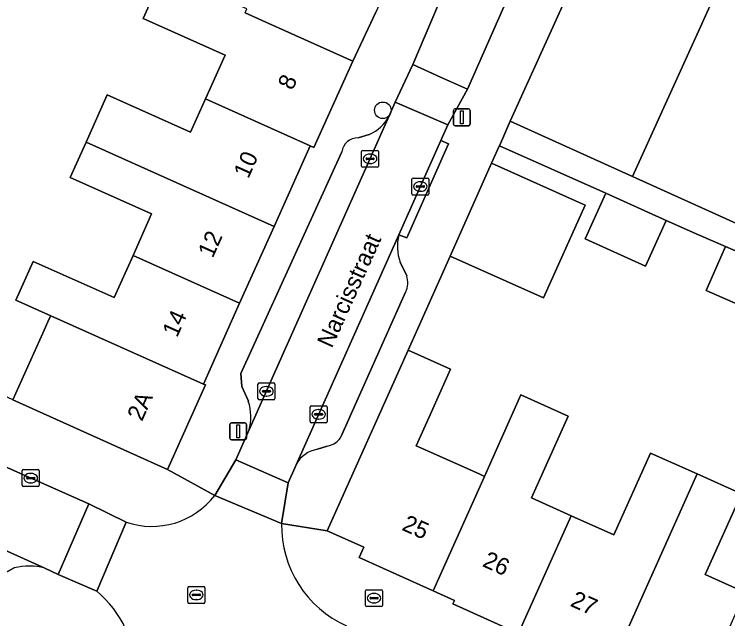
# Model space of a CAD drawing. Extents: x 161838 to 162344, y 381620 to 382160.
# Drawn here: x 162158.01 to 162200.09, y 381756.3 to 381791.97 of the extents above; entities that cross this region are included whole.
import ezdxf

# ---------------------------------------------------------------- set-up
doc = ezdxf.new("R2010")
doc.units = 0
for name, color, linetype in [('IMGEO_Boom', 7, 'Continuous'), ('IMGEO_Brandkraan', 7, 'Continuous'), ('IMGEO_Erf', 7, 'Continuous'), ('IMGEO_Kolk', 7, 'Continuous'), ('IMGEO_Lichtmast', 7, 'Continuous'), ('IMGEO_Muur', 7, 'Continuous'), ('IMGEO_Openbare_ruimte_label', 7, 'Continuous'), ('IMGEO_Pand', 7, 'Continuous'), ('IMGEO_Pand_nummerreeks', 7, 'Continuous'), ('IMGEO_Parkeervlak_open', 7, 'Continuous'), ('IMGEO_Rijbaan_lokaal_open', 7, 'Continuous'), ('IMGEO_Rioolput', 7, 'Continuous'), ('IMGEO_Voetpad_open', 7, 'Continuous')]:
    doc.layers.add(name, color=color, linetype=linetype)

msp = doc.modelspace()

# ---------------------------------------------------------------- linework, layer by layer
at = {"layer": 'IMGEO_Boom'}
msp.add_circle((162179.746, 381786.3), 0.489, dxfattribs=at)
at = {"layer": 'IMGEO_Brandkraan'}
for p, q in [((162178.803, 381758.017), (162179.655, 381758.017)), ((162178.728, 381757.091), (162178.728, 381757.943)), ((162179.03, 381757.56), (162179.428, 381757.56)), ((162179.216, 381757.797), (162179.241, 381757.797)), ((162179.729, 381757.943), (162179.729, 381757.091)), ((162178.987, 381757.511), (162178.987, 381757.523)), ((162179.425, 381757.474), (162179.027, 381757.474)), ((162179.239, 381757.237), (162179.214, 381757.237)), ((162179.471, 381757.523), (162179.471, 381757.511)), ((162179.655, 381757.017), (162178.803, 381757.017))]:
    msp.add_line(p, q, dxfattribs=at)
for points in [[(162178.803, 381758.017), (162179.655, 381758.017)], [(162178.728, 381757.091), (162178.728, 381757.943)], [(162179.729, 381757.943), (162179.729, 381757.091)], [(162179.655, 381757.017), (162178.803, 381757.017)]]:
    msp.add_lwpolyline(points, dxfattribs=at)
for centre, radius, start, end in [((162178.805, 381757.941), 0.0765, 91.552, 178.448), ((162178.805, 381757.941), 0.0765, 91.552, 178.448), ((162179.653, 381757.941), 0.0765, 1.552, 88.448), ((162179.653, 381757.941), 0.0765, 1.552, 88.448), ((162179.027, 381757.52), 0.0403, 85.8775, 175.7526), ((162179.432, 381757.522), 0.0386, 1.7309, 96.639), ((162179.024, 381757.51), 0.0366, 178.938, 274.7102), ((162179.428, 381757.517), 0.043, 264.8664, 352.4533), ((162178.805, 381757.093), 0.0765, 181.552, 268.448), ((162178.805, 381757.093), 0.0765, 181.552, 268.448), ((162179.653, 381757.093), 0.0765, 271.552, 358.448), ((162179.653, 381757.093), 0.0765, 271.552, 358.448)]:
    msp.add_arc(centre, radius, start, end, dxfattribs=at)
for centre, major_axis, ratio, start_param, end_param in [((162179.215, 381757.517), (-0.387, 0.002), 0.722429, 4.712389, 7.853982), ((162179.24, 381757.517), (-0.39, 0.002), 0.717154, 1.570796, 4.712389)]:
    msp.add_ellipse(centre, major_axis=major_axis, ratio=ratio, start_param=start_param, end_param=end_param, dxfattribs=at)
at = {"layer": 'IMGEO_Erf'}
msp.add_lwpolyline([(162200.035, 381794.656), (162192.769, 381797.807), (162187.266, 381785.66), (162194.479, 381782.392)], close=True, dxfattribs=at)
for points in [[(162157.924, 381769.21), (162159.692, 381773.153), (162160.073, 381774.001), (162160.153, 381774.18), (162158.1, 381775.099), (162159.127, 381777.386), (162163.894, 381775.248), (162165.013, 381777.742), (162166.109, 381780.186), (162161.31, 381782.339), (162162.243, 381784.418), (162163.493, 381787.205), (162168.409, 381785), (162169.293, 381786.97), (162170.45, 381789.548), (162165.607, 381791.72), (162166.688, 381794.129)], [(162202.414, 381774.093), (162198.815, 381775.661), (162199.951, 381778.267), (162198.363, 381778.959), (162196.452, 381779.796), (162195.233, 381777.106), (162191.685, 381778.714), (162192.904, 381781.404), (162186.619, 381784.212), (162186.61, 381784.191), (162186.157, 381783.177), (162191.681, 381780.709), (162189.233, 381775.231), (162183.709, 381777.699), (162181.231, 381772.154), (162183.74, 381771.028), (162182.769, 381768.865), (162182.532, 381768.337), (162181.713, 381766.512), (162184.676, 381765.182), (162185.475, 381764.823), (162185.743, 381764.703), (162187.891, 381769.512), (162190.678, 381768.261), (162188.511, 381763.433), (162190.855, 381762.38), (162193.363, 381761.254), (162195.529, 381766.079), (162198.281, 381764.843), (162200.895, 381763.669), (162198.757, 381758.908), (162201.112, 381757.851)]]:
    msp.add_lwpolyline(points, dxfattribs=at)
at = {"layer": 'IMGEO_Kolk'}
for p, q in [((162178.494, 381783.011), (162178.494, 381783.863)), ((162178.569, 381783.937), (162179.421, 381783.937)), ((162178.982, 381783.717), (162179.007, 381783.717)), ((162179.495, 381783.863), (162179.495, 381783.011)), ((162178.753, 381783.431), (162178.753, 381783.443)), ((162179.191, 381783.394), (162178.793, 381783.394)), ((162178.796, 381783.48), (162179.194, 381783.48)), ((162179.237, 381783.443), (162179.237, 381783.431)), ((162179.421, 381782.937), (162178.569, 381782.937)), ((162179.005, 381783.157), (162178.98, 381783.157)), ((162181.456, 381781.375), (162181.456, 381782.227)), ((162181.531, 381782.301), (162182.383, 381782.301)), ((162181.944, 381782.081), (162181.969, 381782.081)), ((162182.457, 381782.227), (162182.457, 381781.375)), ((162181.715, 381781.795), (162181.715, 381781.807)), ((162182.153, 381781.758), (162181.755, 381781.758)), ((162181.758, 381781.844), (162182.156, 381781.844)), ((162182.199, 381781.807), (162182.199, 381781.795)), ((162182.383, 381781.301), (162181.531, 381781.301)), ((162181.967, 381781.521), (162181.942, 381781.521)), ((162172.455, 381770.222), (162173.307, 381770.222)), ((162172.38, 381769.296), (162172.38, 381770.148)), ((162172.682, 381769.765), (162173.08, 381769.765)), ((162172.868, 381770.002), (162172.893, 381770.002)), ((162173.381, 381770.148), (162173.381, 381769.296)), ((162172.639, 381769.716), (162172.639, 381769.728)), ((162173.077, 381769.679), (162172.679, 381769.679)), ((162172.891, 381769.442), (162172.866, 381769.442)), ((162173.123, 381769.728), (162173.123, 381769.716)), ((162173.307, 381769.222), (162172.455, 381769.222)), ((162175.458, 381767.939), (162175.458, 381768.791)), ((162175.533, 381768.865), (162176.385, 381768.865)), ((162175.946, 381768.645), (162175.971, 381768.645)), ((162176.459, 381768.791), (162176.459, 381767.939)), ((162175.717, 381768.359), (162175.717, 381768.371)), ((162176.155, 381768.322), (162175.757, 381768.322)), ((162175.76, 381768.408), (162176.158, 381768.408)), ((162175.969, 381768.085), (162175.944, 381768.085)), ((162176.201, 381768.371), (162176.201, 381768.359)), ((162176.385, 381767.865), (162175.533, 381767.865)), ((162158.478, 381764.174), (162158.478, 381765.026)), ((162158.553, 381765.1), (162159.405, 381765.1)), ((162158.966, 381764.88), (162158.991, 381764.88)), ((162159.479, 381765.026), (162159.479, 381764.174)), ((162158.737, 381764.594), (162158.737, 381764.606)), ((162159.175, 381764.557), (162158.777, 381764.557)), ((162158.78, 381764.643), (162159.178, 381764.643)), ((162158.989, 381764.32), (162158.964, 381764.32)), ((162159.221, 381764.606), (162159.221, 381764.594)), ((162159.405, 381764.1), (162158.553, 381764.1))]:
    msp.add_line(p, q, dxfattribs=at)
for points in [[(162178.494, 381783.011), (162178.494, 381783.863)], [(162178.569, 381783.937), (162179.421, 381783.937)], [(162179.495, 381783.863), (162179.495, 381783.011)], [(162179.421, 381782.937), (162178.569, 381782.937)], [(162181.456, 381781.375), (162181.456, 381782.227)], [(162181.531, 381782.301), (162182.383, 381782.301)], [(162182.457, 381782.227), (162182.457, 381781.375)], [(162182.383, 381781.301), (162181.531, 381781.301)], [(162172.455, 381770.222), (162173.307, 381770.222)], [(162172.38, 381769.296), (162172.38, 381770.148)], [(162173.381, 381770.148), (162173.381, 381769.296)], [(162173.307, 381769.222), (162172.455, 381769.222)], [(162175.458, 381767.939), (162175.458, 381768.791)], [(162175.533, 381768.865), (162176.385, 381768.865)], [(162176.459, 381768.791), (162176.459, 381767.939)], [(162176.385, 381767.865), (162175.533, 381767.865)], [(162158.478, 381764.174), (162158.478, 381765.026)], [(162158.553, 381765.1), (162159.405, 381765.1)], [(162159.479, 381765.026), (162159.479, 381764.174)], [(162159.405, 381764.1), (162158.553, 381764.1)]]:
    msp.add_lwpolyline(points, dxfattribs=at)
for centre, radius, start, end in [((162178.571, 381783.861), 0.0765, 91.552, 178.448), ((162178.571, 381783.861), 0.0765, 91.552, 178.448), ((162179.419, 381783.861), 0.0765, 1.552, 88.448), ((162179.419, 381783.861), 0.0765, 1.552, 88.448), ((162178.793, 381783.44), 0.0403, 85.8775, 175.7526), ((162178.79, 381783.43), 0.0366, 178.938, 274.7102), ((162179.194, 381783.437), 0.043, 264.8664, 352.4533), ((162179.198, 381783.442), 0.0386, 1.7309, 96.639), ((162178.571, 381783.013), 0.0765, 181.552, 268.448), ((162178.571, 381783.013), 0.0765, 181.552, 268.448), ((162179.419, 381783.013), 0.0765, 271.552, 358.448), ((162179.419, 381783.013), 0.0765, 271.552, 358.448), ((162181.533, 381782.225), 0.0765, 91.552, 178.448), ((162181.533, 381782.225), 0.0765, 91.552, 178.448), ((162182.381, 381782.225), 0.0765, 1.552, 88.448), ((162182.381, 381782.225), 0.0765, 1.552, 88.448), ((162181.755, 381781.804), 0.0403, 85.8775, 175.7526), ((162181.752, 381781.794), 0.0366, 178.938, 274.7102), ((162182.156, 381781.801), 0.043, 264.8664, 352.4533), ((162182.16, 381781.806), 0.0386, 1.7309, 96.639), ((162181.533, 381781.377), 0.0765, 181.552, 268.448), ((162181.533, 381781.377), 0.0765, 181.552, 268.448), ((162182.381, 381781.377), 0.0765, 271.552, 358.448), ((162182.381, 381781.377), 0.0765, 271.552, 358.448), ((162172.457, 381770.146), 0.0765, 91.552, 178.448), ((162172.457, 381770.146), 0.0765, 91.552, 178.448), ((162173.305, 381770.146), 0.0765, 1.552, 88.448), ((162173.305, 381770.146), 0.0765, 1.552, 88.448), ((162172.679, 381769.725), 0.0403, 85.8775, 175.7526), ((162173.084, 381769.727), 0.0386, 1.7309, 96.639), ((162172.676, 381769.715), 0.0366, 178.938, 274.7102), ((162173.08, 381769.722), 0.043, 264.8664, 352.4533), ((162172.457, 381769.298), 0.0765, 181.552, 268.448), ((162172.457, 381769.298), 0.0765, 181.552, 268.448), ((162173.305, 381769.298), 0.0765, 271.552, 358.448), ((162173.305, 381769.298), 0.0765, 271.552, 358.448), ((162175.535, 381768.789), 0.0765, 91.552, 178.448), ((162175.535, 381768.789), 0.0765, 91.552, 178.448), ((162176.383, 381768.789), 0.0765, 1.552, 88.448), ((162176.383, 381768.789), 0.0765, 1.552, 88.448), ((162175.757, 381768.368), 0.0403, 85.8775, 175.7526), ((162175.754, 381768.358), 0.0366, 178.938, 274.7102), ((162176.158, 381768.365), 0.043, 264.8664, 352.4533), ((162176.162, 381768.37), 0.0386, 1.7309, 96.639), ((162175.535, 381767.941), 0.0765, 181.552, 268.448), ((162175.535, 381767.941), 0.0765, 181.552, 268.448), ((162176.383, 381767.941), 0.0765, 271.552, 358.448), ((162176.383, 381767.941), 0.0765, 271.552, 358.448), ((162158.555, 381765.024), 0.0765, 91.552, 178.448), ((162158.555, 381765.024), 0.0765, 91.552, 178.448), ((162159.403, 381765.024), 0.0765, 1.552, 88.448), ((162159.403, 381765.024), 0.0765, 1.552, 88.448), ((162158.777, 381764.603), 0.0403, 85.8775, 175.7526), ((162158.774, 381764.593), 0.0366, 178.938, 274.7102), ((162159.178, 381764.6), 0.043, 264.8664, 352.4533), ((162159.182, 381764.605), 0.0386, 1.7309, 96.639), ((162158.555, 381764.176), 0.0765, 181.552, 268.448), ((162158.555, 381764.176), 0.0765, 181.552, 268.448), ((162159.403, 381764.176), 0.0765, 271.552, 358.448), ((162159.403, 381764.176), 0.0765, 271.552, 358.448)]:
    msp.add_arc(centre, radius, start, end, dxfattribs=at)
for centre, major_axis, ratio, start_param, end_param in [((162178.981, 381783.437), (-0.387, 0.002), 0.722429, 4.712389, 7.853982), ((162179.006, 381783.437), (-0.39, 0.002), 0.717154, 1.570796, 4.712389), ((162181.943, 381781.801), (-0.387, 0.002), 0.722429, 4.712389, 7.853982), ((162181.968, 381781.801), (-0.39, 0.002), 0.717154, 1.570796, 4.712389), ((162172.867, 381769.722), (-0.387, 0.002), 0.722429, 4.712389, 7.853982), ((162172.892, 381769.722), (-0.39, 0.002), 0.717154, 1.570796, 4.712389), ((162175.945, 381768.365), (-0.387, 0.002), 0.722429, 4.712389, 7.853982), ((162175.97, 381768.365), (-0.39, 0.002), 0.717154, 1.570796, 4.712389), ((162158.965, 381764.6), (-0.387, 0.002), 0.722429, 4.712389, 7.853982), ((162158.99, 381764.6), (-0.39, 0.002), 0.717154, 1.570796, 4.712389)]:
    msp.add_ellipse(centre, major_axis=major_axis, ratio=ratio, start_param=start_param, end_param=end_param, dxfattribs=at)
at = {"layer": 'IMGEO_Lichtmast'}
for p, q in [((162183.907, 381785.486), (162183.907, 381786.286)), ((162183.907, 381786.286), (162183.907, 381785.486)), ((162184.007, 381786.386), (162184.797, 381786.386)), ((162184.797, 381786.386), (162184.007, 381786.386)), ((162184.897, 381786.286), (162184.897, 381785.486)), ((162184.897, 381785.486), (162184.897, 381786.286)), ((162184.797, 381785.386), (162184.007, 381785.386)), ((162184.007, 381785.386), (162184.797, 381785.386)), ((162170.721, 381766.959), (162170.721, 381767.759)), ((162170.721, 381767.759), (162170.721, 381766.959)), ((162170.821, 381767.859), (162171.611, 381767.859)), ((162171.611, 381767.859), (162170.821, 381767.859)), ((162171.711, 381767.759), (162171.711, 381766.959)), ((162171.711, 381766.959), (162171.711, 381767.759)), ((162171.611, 381766.859), (162170.821, 381766.859)), ((162170.821, 381766.859), (162171.611, 381766.859))]:
    msp.add_line(p, q, dxfattribs=at)
for points in [[(162184.327, 381786.261), (162184.477, 381786.261), (162184.477, 381785.511), (162184.327, 381785.511), (162184.327, 381786.261)], [(162171.141, 381767.734), (162171.291, 381767.734), (162171.291, 381766.984), (162171.141, 381766.984), (162171.141, 381767.734)]]:
    msp.add_lwpolyline(points, dxfattribs=at)
for centre, start, end in [((162184.007, 381786.286), 90, 180), ((162184.007, 381786.286), 90, 180), ((162184.797, 381786.286), 0, 90), ((162184.797, 381786.286), 360, 90), ((162184.007, 381785.486), 180, 270), ((162184.007, 381785.486), 180, 270), ((162184.797, 381785.486), 270, 0), ((162184.797, 381785.486), 270, 0), ((162170.821, 381767.759), 90, 180), ((162170.821, 381767.759), 90, 180), ((162171.611, 381767.759), 0, 90), ((162171.611, 381767.759), 360, 90), ((162170.821, 381766.959), 180, 270), ((162170.821, 381766.959), 180, 270), ((162171.611, 381766.959), 270, 0), ((162171.611, 381766.959), 270, 0)]:
    msp.add_arc(centre, 0.1, start, end, dxfattribs=at)
at = {"layer": 'IMGEO_Muur'}
for points in [[(162186.157, 381783.177), (162186.61, 381784.191)], [(162183.709, 381777.699), (162181.231, 381772.154)]]:
    msp.add_lwpolyline(points, dxfattribs=at)
at = {"layer": 'IMGEO_Pand'}
for points in [[(162212.652, 381805.617), (162206.304, 381808.493), (162200.035, 381794.656), (162194.479, 381782.392), (162200.827, 381779.516)], [(162173.411, 381791.248), (162171.618, 381792.054), (162171.716, 381792.285), (162166.842, 381794.472), (162166.688, 381794.129), (162165.607, 381791.72), (162170.45, 381789.548), (162169.293, 381786.97), (162175.462, 381784.202), (162175.685, 381784.102), (162177.973, 381789.202)], [(162175.462, 381784.202), (162169.293, 381786.97), (162168.409, 381785), (162163.493, 381787.205), (162162.243, 381784.418), (162173.327, 381779.442)], [(162171.298, 381774.92), (162173.327, 381779.442), (162162.243, 381784.418), (162161.31, 381782.339), (162166.109, 381780.186), (162165.013, 381777.742)], [(162186.157, 381783.177), (162183.709, 381777.699), (162189.233, 381775.231), (162191.681, 381780.709)], [(162196.452, 381779.796), (162192.904, 381781.404), (162191.685, 381778.714), (162195.233, 381777.106)], [(162203.573, 381776.688), (162199.951, 381778.267), (162198.815, 381775.661), (162202.414, 381774.093)], [(162165.013, 381777.742), (162163.894, 381775.248), (162159.127, 381777.386), (162158.1, 381775.099), (162160.153, 381774.18), (162169.159, 381770.151), (162171.298, 381774.92)], [(162160.153, 381774.18), (162160.073, 381774.001), (162159.692, 381773.153), (162157.924, 381769.21), (162167.048, 381765.117), (162169.281, 381770.095), (162169.159, 381770.151)], [(162182.532, 381768.337), (162182.769, 381768.865), (162183.74, 381771.028), (162181.231, 381772.154), (162176.463, 381761.49), (162178.623, 381760.52), (162178.347, 381759.906), (162182.722, 381757.941), (162185.743, 381764.703), (162185.475, 381764.823), (162184.676, 381765.182), (162181.713, 381766.512)], [(162188.511, 381763.433), (162190.678, 381768.261), (162187.891, 381769.512), (162185.743, 381764.703), (162182.722, 381757.941), (162183.972, 381757.38), (162183.881, 381757.177), (162187.753, 381755.439), (162187.836, 381755.622), (162190.855, 381762.38)], [(162193.104, 381753.256), (162198.281, 381764.843), (162195.529, 381766.079), (162193.363, 381761.254), (162190.855, 381762.38), (162187.836, 381755.622)], [(162201.112, 381757.851), (162198.757, 381758.908), (162200.895, 381763.669), (162198.281, 381764.843), (162193.104, 381753.256), (162198.064, 381751.029)]]:
    msp.add_lwpolyline(points, close=True, dxfattribs=at)
at = {"layer": 'IMGEO_Parkeervlak_open'}
for points in [[(162171.847, 381767.4), (162180.125, 381785.972)], [(162178.944, 381784.872), (162178.284, 381784.679)], [(162177.336, 381783.85), (162171.362, 381770.774), (162171.429, 381770.013), (162171.813, 381769.138)], [(162180.682, 381778.946), (162174.63, 381765.392)], [(162181.162, 381776.541), (162180.766, 381777.34)], [(162177.306, 381767.105), (162181.09, 381775.564)], [(162159.801, 381759.281), (162140.84, 381767.845)], [(162175.9, 381766.3), (162176.458, 381766.493)], [(162157.474, 381759.01), (162158.006, 381759.304)]]:
    msp.add_lwpolyline(points, dxfattribs=at)
for centre, radius, start, end in [((162177.907, 381787.169), 2.521, 294.2948, 331.6377), ((162178.271, 381783.737), 0.942, 89.2344, 173.1032), ((162183.421, 381778.284), 2.818, 166.4152, 199.5729), ((162179.798, 381776.15), 1.419, 335.5872, 15.9832), ((162168.944, 381768.213), 3.014, 344.3611, 17.8803), ((162176.35, 381767.536), 1.049, 275.9182, 335.7176), ((162176.165, 381764.586), 1.734, 98.8075, 152.319), ((162158.86, 381755.894), 3.516, 74.474, 104.0578)]:
    msp.add_arc(centre, radius, start, end, dxfattribs=at)
at = {"layer": 'IMGEO_Rijbaan_lokaal_open'}
for points in [[(162183.143, 381788.261), (162184.735, 381787.543), (162187.772, 381794.43), (162186.057, 381795.164), (162184.432, 381795.859), (162181.509, 381788.998)], [(162183.583, 381785.445), (162184.735, 381787.543), (162183.143, 381788.261), (162181.509, 381788.998), (162180.483, 381786.774), (162181.887, 381786.172)], [(162183.168, 381784.516), (162183.583, 381785.445), (162181.887, 381786.172), (162180.483, 381786.774), (162180.125, 381785.972), (162171.847, 381767.4), (162171.08, 381765.679), (162172.543, 381765.035), (162174.154, 381764.325), (162174.568, 381765.252), (162174.63, 381765.392), (162180.682, 381778.946)], [(162140.946, 381770.174), (162140.127, 381768.167), (162140.84, 381767.845), (162159.801, 381759.281), (162160.604, 381758.918), (162161.503, 381760.997), (162162.401, 381763.074), (162156.759, 381765.589), (162142.624, 381771.89), (162141.797, 381772.259)], [(162173.775, 381761.912), (162174.154, 381764.325), (162172.543, 381765.035), (162171.08, 381765.679), (162169.828, 381763.573)], [(162164.609, 381762), (162162.401, 381763.074), (162161.503, 381760.997), (162160.604, 381758.918), (162162.872, 381757.937)]]:
    msp.add_lwpolyline(points, close=True, dxfattribs=at)
for points in [[(162173.775, 381761.912), (162169.828, 381763.573)], [(162164.609, 381762), (162162.872, 381757.937)]]:
    msp.add_lwpolyline(points, dxfattribs=at)
for centre, radius, start, end in [((162166.119, 381766.433), 4.683, 251.1846, 322.3609), ((162180.269, 381761.808), 6.495, 179.0828, 245.8423), ((162158.757, 381753.042), 6.395, 359.0955, 49.9461)]:
    msp.add_arc(centre, radius, start, end, dxfattribs=at)
at = {"layer": 'IMGEO_Rioolput'}
for p, q in [((162168.249, 381757.282), (162168.249, 381758.134)), ((162168.324, 381758.208), (162169.176, 381758.208)), ((162168.737, 381757.988), (162168.762, 381757.988)), ((162169.25, 381758.134), (162169.25, 381757.282)), ((162168.508, 381757.702), (162168.508, 381757.714)), ((162168.946, 381757.665), (162168.548, 381757.665)), ((162168.551, 381757.751), (162168.949, 381757.751)), ((162168.992, 381757.714), (162168.992, 381757.702)), ((162169.176, 381757.208), (162168.324, 381757.208)), ((162168.76, 381757.428), (162168.735, 381757.428))]:
    msp.add_line(p, q, dxfattribs=at)
for points in [[(162168.249, 381757.282), (162168.249, 381758.134)], [(162168.324, 381758.208), (162169.176, 381758.208)], [(162169.25, 381758.134), (162169.25, 381757.282)], [(162169.176, 381757.208), (162168.324, 381757.208)]]:
    msp.add_lwpolyline(points, dxfattribs=at)
for centre, radius, start, end in [((162168.326, 381758.132), 0.0765, 91.552, 178.448), ((162168.326, 381758.132), 0.0765, 91.552, 178.448), ((162169.174, 381758.132), 0.0765, 1.552, 88.448), ((162169.174, 381758.132), 0.0765, 1.552, 88.448), ((162168.548, 381757.711), 0.0403, 85.8775, 175.7526), ((162168.545, 381757.701), 0.0366, 178.938, 274.7102), ((162168.949, 381757.708), 0.043, 264.8664, 352.4533), ((162168.953, 381757.713), 0.0386, 1.7309, 96.639), ((162168.326, 381757.284), 0.0765, 181.552, 268.448), ((162168.326, 381757.284), 0.0765, 181.552, 268.448), ((162169.174, 381757.284), 0.0765, 271.552, 358.448), ((162169.174, 381757.284), 0.0765, 271.552, 358.448)]:
    msp.add_arc(centre, radius, start, end, dxfattribs=at)
for centre, major_axis, ratio, start_param, end_param in [((162168.736, 381757.708), (-0.387, 0.002), 0.722429, 4.712389, 7.853982), ((162168.761, 381757.708), (-0.39, 0.002), 0.717154, 1.570796, 4.712389)]:
    msp.add_ellipse(centre, major_axis=major_axis, ratio=ratio, start_param=start_param, end_param=end_param, dxfattribs=at)
at = {"layer": 'IMGEO_Voetpad_open'}
for points in [[(162180.125, 381785.972), (162180.483, 381786.774), (162181.509, 381788.998), (162184.432, 381795.859), (162185.736, 381797.906), (162192.878, 381813.922), (162188.305, 381815.945), (162189.098, 381813.863), (162184.484, 381803.578), (162181.945, 381797.916), (162179.331, 381792.089), (162177.973, 381789.202), (162175.685, 381784.102), (162175.462, 381784.202), (162173.327, 381779.442), (162171.298, 381774.92), (162169.159, 381770.151), (162169.281, 381770.095), (162167.048, 381765.117), (162169.828, 381763.573), (162171.08, 381765.679), (162171.847, 381767.4)], [(162174.63, 381765.392), (162174.568, 381765.252), (162174.154, 381764.325), (162173.775, 381761.912), (162176.463, 381761.49), (162181.231, 381772.154), (162183.709, 381777.699), (162186.157, 381783.177), (162186.61, 381784.191), (162186.619, 381784.212), (162187.266, 381785.66), (162192.769, 381797.807)], [(162189.241, 381797.618), (162188.76, 381796.552), (162187.772, 381794.43), (162184.735, 381787.543), (162183.583, 381785.445), (162183.168, 381784.516), (162183.624, 381784.312), (162181.153, 381778.776), (162180.682, 381778.946)], [(162171.618, 381792.054), (162173.411, 381791.248), (162177.973, 381789.202), (162179.331, 381792.089)], [(162169.828, 381763.573), (162167.048, 381765.117), (162157.924, 381769.21), (162143.794, 381775.807), (162141.214, 381776.965), (162140.029, 381777.509), (162135.219, 381779.666), (162130.409, 381781.824), (162129.062, 381782.437), (162109.58, 381791.299)], [(162200.827, 381779.516), (162194.479, 381782.392), (162187.266, 381785.66), (162186.619, 381784.212), (162192.904, 381781.404), (162196.452, 381779.796), (162198.363, 381778.959), (162199.951, 381778.267), (162203.573, 381776.688)], [(162178.284, 381784.679), (162178.944, 381784.872)], [(162171.813, 381769.138), (162171.429, 381770.013), (162171.362, 381770.774), (162177.336, 381783.85)], [(162180.766, 381777.34), (162181.162, 381776.541)], [(162181.09, 381775.564), (162177.306, 381767.105)], [(162176.458, 381766.493), (162175.9, 381766.3)], [(162156.759, 381765.589), (162162.401, 381763.074), (162164.609, 381762)], [(162182.722, 381757.941), (162178.347, 381759.906), (162178.623, 381760.52), (162176.463, 381761.49), (162173.775, 381761.912)], [(162158.006, 381759.304), (162157.474, 381759.01)], [(162162.872, 381757.937), (162160.604, 381758.918), (162159.801, 381759.281)], [(162232.959, 381732.091), (162232.318, 381735.731), (162229.597, 381736.925), (162224.172, 381739.307), (162218.962, 381741.594), (162219.047, 381741.785), (162213.925, 381744.085), (162208.902, 381746.34), (162208.591, 381745.649), (162203.205, 381748.067), (162198.9, 381750), (162197.821, 381750.485), (162198.064, 381751.029), (162193.104, 381753.256), (162187.836, 381755.622), (162187.753, 381755.439), (162183.881, 381757.177), (162183.972, 381757.38), (162182.722, 381757.941)]]:
    msp.add_lwpolyline(points, dxfattribs=at)
msp.add_lwpolyline([(162183.168, 381784.516), (162180.682, 381778.946), (162181.153, 381778.776), (162183.624, 381784.312)], close=True, dxfattribs=at)
for centre, radius, start, end in [((162177.907, 381787.169), 2.521, 294.2948, 331.6377), ((162178.271, 381783.737), 0.942, 89.2344, 173.1032), ((162183.421, 381778.284), 2.818, 166.4152, 199.5729), ((162179.798, 381776.15), 1.419, 335.5872, 15.9832), ((162168.944, 381768.213), 3.014, 344.3611, 17.8803), ((162176.35, 381767.536), 1.049, 275.9182, 335.7176), ((162176.165, 381764.586), 1.734, 98.8075, 152.319), ((162166.119, 381766.433), 4.683, 251.1846, 322.3609), ((162180.269, 381761.808), 6.495, 179.0828, 245.8423), ((162158.86, 381755.894), 3.516, 74.474, 104.0578), ((162158.757, 381753.042), 6.395, 359.0955, 49.9461)]:
    msp.add_arc(centre, radius, start, end, dxfattribs=at)

# ---------------------------------------------------------------- texts
at = {"layer": 'IMGEO_Openbare_ruimte_label'}
msp.add_text('Narcisstraat', height=1, rotation=65.6651, dxfattribs=at).set_placement((162176.738, 381772.218))
at = {"layer": 'IMGEO_Pand_nummerreeks'}
for s, rotation, p in [('8', 65.8386, (162174.419, 381787.436)), ('10', 65.8396, (162171.812, 381782.223)), ('12', 65.8396, (162169.709, 381777.533)), ('14', 65.8386, (162167.608, 381772.851)), ('2A', 65.8386, (162165.536, 381767.903)), ('25', 335.8155, (162180.813, 381761.56)), ('26', 335.5977, (162185.568, 381759.419)), ('27', 335.8217, (162190.747, 381757.077))]:
    msp.add_text(s, height=1, rotation=rotation, dxfattribs=at).set_placement(p)

doc.saveas('drawing.dxf')
